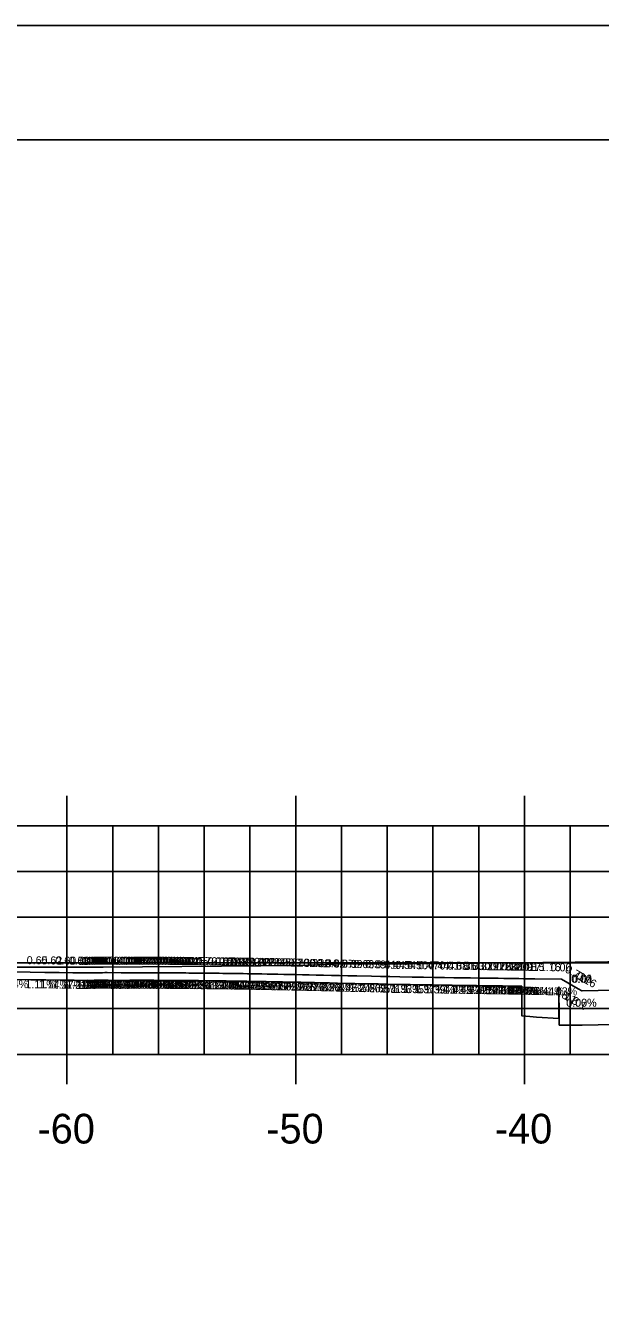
# Model space of a CAD drawing. Extents: x 40011 to 50684, y 49949 to 72236.
# Drawn here: x 41730.2 to 41755.3, y 69139.2 to 69194.6 of the extents above; entities that cross this region are included whole.
import ezdxf

# ---------------------------------------------------------------- set-up
doc = ezdxf.new("R2010")
doc.units = 0
for name, color, linetype in [('1', 7, 'Continuous'), ('10', 7, 'Continuous'), ('41', 7, 'Continuous'), ('51', 7, 'Continuous'), ('53', 7, 'Continuous'), ('55', 7, 'Continuous'), ('57', 7, 'Continuous'), ('58', 7, 'Continuous'), ('59', 7, 'Continuous'), ('60', 7, 'Continuous')]:
    doc.layers.add(name, color=color, linetype=linetype)

msp = doc.modelspace()

# ---------------------------------------------------------------- linework, layer by layer
at = {"layer": '1'}
for p, q in [((41962.978, 69194.597), (41613.588, 69194.597)), ((41961.977, 69189.597), (41631.977, 69189.597))]:
    msp.add_line(p, q, dxfattribs=at)
at = {"layer": '41'}
for points in [[(41613.588, 69194.597), (41962.978, 69194.597), (41962.978, 68974.597), (41613.588, 68974.597)], [(41631.977, 69189.597), (41961.977, 69189.597), (41961.977, 68979.597), (41631.977, 68979.597)]]:
    msp.add_lwpolyline(points, close=True, dxfattribs=at)
at = {"layer": '51'}
for p, q in [((41733.977, 69149.597), (41733.977, 69159.597)), ((41735.977, 69149.597), (41735.977, 69159.597)), ((41737.977, 69149.597), (41737.977, 69159.597)), ((41739.977, 69149.597), (41739.977, 69159.597)), ((41743.977, 69149.597), (41743.977, 69159.597)), ((41745.977, 69149.597), (41745.977, 69159.597)), ((41747.977, 69149.597), (41747.977, 69159.597)), ((41749.977, 69149.597), (41749.977, 69159.597)), ((41753.977, 69149.597), (41753.977, 69159.597)), ((41651.977, 69149.597), (41931.977, 69149.597)), ((41731.977, 69148.297), (41731.977, 69149.597)), ((41741.977, 69148.297), (41741.977, 69149.597)), ((41751.977, 69148.297), (41751.977, 69149.597))]:
    msp.add_line(p, q, dxfattribs=at)
at = {"layer": '53'}
for p, q in [((41651.977, 69157.597), (41931.977, 69157.597)), ((41651.977, 69155.597), (41931.977, 69155.597)), ((41651.977, 69153.597), (41931.977, 69153.597)), ((41651.977, 69151.597), (41931.977, 69151.597))]:
    msp.add_line(p, q, dxfattribs=at)
at = {"layer": '55'}
for p, q in [((41651.977, 69159.597), (41931.977, 69159.597)), ((41731.977, 69149.597), (41731.977, 69159.597)), ((41741.977, 69149.597), (41741.977, 69159.597)), ((41751.977, 69149.597), (41751.977, 69159.597)), ((41651.977, 69149.597), (41931.977, 69149.597))]:
    msp.add_line(p, q, dxfattribs=at)
at = {"layer": '57'}
msp.add_lwpolyline([(41698.334, 69153.465), (41702.739, 69153.489), (41703.272, 69153.487), (41706.359, 69153.506), (41713.08, 69153.417), (41716.369, 69153.398), (41718.162, 69153.413), (41733.561, 69153.402), (41740.451, 69153.466), (41742.56, 69153.498), (41743.633, 69153.542), (41747.068, 69153.548), (41758.48, 69153.677)], dxfattribs=at)
at = {"layer": '58'}
msp.add_lwpolyline([(41728.988, 69152.871), (41730.401, 69152.859), (41731.054, 69152.851), (41731.683, 69152.844), (41732.286, 69152.837), (41732.865, 69152.83), (41732.868, 69152.835), (41732.967, 69152.831), (41733.066, 69152.832), (41733.166, 69152.834), (41733.266, 69152.835), (41733.367, 69152.836), (41733.469, 69152.836), (41733.571, 69152.837), (41733.674, 69152.838), (41733.778, 69152.839), (41734.392, 69152.832), (41734.503, 69152.833), (41734.615, 69152.833), (41734.727, 69152.834), (41734.84, 69152.834), (41734.953, 69152.834), (41735.068, 69152.834), (41735.183, 69152.835), (41735.299, 69152.835), (41735.416, 69152.834), (41735.534, 69152.834), (41735.653, 69152.834), (41735.773, 69152.834), (41735.894, 69152.833), (41736.016, 69152.833), (41736.139, 69152.832), (41736.263, 69152.832), (41736.388, 69152.831), (41736.515, 69152.83), (41736.642, 69152.829), (41736.771, 69152.828), (41736.901, 69152.827), (41737.033, 69152.826), (41737.166, 69152.825), (41737.301, 69152.824), (41737.44, 69152.822), (41737.584, 69152.821), (41737.731, 69152.819), (41738.459, 69152.812), (41738.615, 69152.81), (41738.775, 69152.808), (41738.94, 69152.806), (41739.109, 69152.803), (41739.285, 69152.801), (41739.465, 69152.798), (41739.652, 69152.795), (41739.845, 69152.792), (41740.044, 69152.789), (41740.251, 69152.786), (41740.464, 69152.782), (41740.686, 69152.778), (41740.916, 69152.774), (41741.154, 69152.769), (41741.402, 69152.764), (41741.659, 69152.759), (41741.928, 69152.754), (41742.207, 69152.748), (41742.499, 69152.741), (41742.803, 69152.734), (41743.122, 69152.727), (41743.455, 69152.72), (41743.805, 69152.711), (41744.172, 69152.702), (41744.558, 69152.693), (41744.964, 69152.683), (41745.585, 69152.675), (41745.994, 69152.664), (41746.44, 69152.652), (41746.981, 69152.644), (41747.487, 69152.637), (41747.958, 69152.631), (41748.399, 69152.625), (41748.811, 69152.619), (41749.195, 69152.614), (41749.553, 69152.608), (41749.887, 69152.603), (41750.198, 69152.598), (41750.488, 69152.594), (41750.759, 69152.59), (41751.011, 69152.586), (41751.246, 69152.582), (41751.465, 69152.579), (41751.669, 69152.575), (41751.859, 69152.572), (41751.866, 69151.277), (41752.043, 69151.263), (41752.208, 69151.249), (41752.361, 69151.236), (41752.504, 69151.224), (41753.481, 69151.167), (41753.484, 69152.547), (41753.486, 69152.547), (41753.494, 69151.169), (41753.496, 69150.877), (41754.31, 69150.877), (41754.322, 69150.877), (41754.495, 69150.877), (41754.496, 69150.877), (41758.705, 69150.967)], dxfattribs=at)
at = {"layer": '59'}
msp.add_lwpolyline([(41728.93, 69153.201), (41730.366, 69153.189), (41731.015, 69153.182), (41731.64, 69153.175), (41732.24, 69153.168), (41732.816, 69153.161), (41732.916, 69153.162), (41733.017, 69153.164), (41733.119, 69153.165), (41733.221, 69153.166), (41733.323, 69153.167), (41733.427, 69153.168), (41733.53, 69153.168), (41733.635, 69153.169), (41733.74, 69153.17), (41734.352, 69153.163), (41734.465, 69153.164), (41734.578, 69153.164), (41734.692, 69153.165), (41734.806, 69153.165), (41734.922, 69153.165), (41735.038, 69153.165), (41735.155, 69153.166), (41735.273, 69153.166), (41735.392, 69153.165), (41735.512, 69153.165), (41735.632, 69153.165), (41735.754, 69153.165), (41735.877, 69153.164), (41736.001, 69153.164), (41736.126, 69153.163), (41736.252, 69153.163), (41736.379, 69153.162), (41736.507, 69153.161), (41736.637, 69153.16), (41736.768, 69153.159), (41736.9, 69153.158), (41737.034, 69153.157), (41737.169, 69153.156), (41737.306, 69153.154), (41737.448, 69153.153), (41737.594, 69153.151), (41737.744, 69153.15), (41738.467, 69153.143), (41738.625, 69153.141), (41738.788, 69153.139), (41738.955, 69153.137), (41739.127, 69153.134), (41739.305, 69153.132), (41739.489, 69153.129), (41739.678, 69153.126), (41739.874, 69153.123), (41740.076, 69153.12), (41740.286, 69153.117), (41740.502, 69153.113), (41740.727, 69153.109), (41740.96, 69153.105), (41741.202, 69153.1), (41741.453, 69153.095), (41741.715, 69153.09), (41741.987, 69153.084), (41742.271, 69153.078), (41742.566, 69153.072), (41742.875, 69153.065), (41743.198, 69153.058), (41743.537, 69153.05), (41743.891, 69153.042), (41744.263, 69153.033), (41744.654, 69153.023), (41745.287, 69153.015), (41745.682, 69153.005), (41746.096, 69152.994), (41746.532, 69152.982), (41747.068, 69152.975), (41747.569, 69152.968), (41748.038, 69152.962), (41748.476, 69152.956), (41748.886, 69152.95), (41749.268, 69152.945), (41749.625, 69152.939), (41749.957, 69152.935), (41750.268, 69152.93), (41750.558, 69152.926), (41750.828, 69152.921), (41751.08, 69152.917), (41751.315, 69152.914), (41751.534, 69152.91), (41751.738, 69152.907), (41751.929, 69152.904), (41751.94, 69152.904), (41752.117, 69152.901), (41752.283, 69152.898), (41752.437, 69152.895), (41753.595, 69152.878), (41753.596, 69152.878), (41754.327, 69152.466), (41754.483, 69152.378), (41754.495, 69152.378), (41754.496, 69152.378), (41758.705, 69152.468)], dxfattribs=at)
at = {"layer": '60'}
for p, q in [((41731.977, 69160.897), (41731.977, 69159.597)), ((41741.977, 69160.897), (41741.977, 69159.597)), ((41751.977, 69160.897), (41751.977, 69159.597))]:
    msp.add_line(p, q, dxfattribs=at)

# ---------------------------------------------------------------- texts
at = {"layer": '10'}
for s, rotation, p in [('0.65', 359.3645, (41730.215, 69153.541)), ('0.62', 359.3467, (41730.856, 69153.534)), ('0.60', 359.3283, (41731.465, 69153.527)), ('0.58', 359.3094, (41732.054, 69153.52)), ('0.10', 0.7491, (41732.438, 69153.506)), ('0.10', 0.6963, (41732.539, 69153.508)), ('0.10', 0.6443, (41732.64, 69153.509)), ('0.10', 0.5932, (41732.742, 69153.511)), ('0.10', 0.5429, (41732.845, 69153.512)), ('0.10', 0.4934, (41732.948, 69153.514)), ('0.10', 0.4448, (41733.052, 69153.515)), ('0.10', 0.3969, (41733.157, 69153.516)), ('0.11', 0.3499, (41733.315, 69153.517)), ('0.61', 359.3864, (41733.624, 69153.521)), ('0.11', 0.2959, (41734.036, 69153.512)), ('0.11', 0.252, (41734.149, 69153.512)), ('0.11', 0.2087, (41734.263, 69153.513)), ('0.11', 0.1661, (41734.377, 69153.514)), ('0.12', 0.1242, (41734.443, 69153.514)), ('0.12', 0.0828, (41734.559, 69153.515)), ('0.12', 0.0422, (41734.676, 69153.515)), ('0.12', 0.0021, (41734.794, 69153.516)), ('0.12', 359.9627, (41734.912, 69153.516)), ('0.12', 359.924, (41735.032, 69153.516)), ('0.12', 359.8858, (41735.152, 69153.516)), ('0.12', 359.8483, (41735.274, 69153.516)), ('0.12', 359.8114, (41735.396, 69153.516)), ('0.12', 359.7751, (41735.52, 69153.516)), ('0.12', 359.7394, (41735.645, 69153.516)), ('0.13', 359.7043, (41735.767, 69153.515)), ('0.13', 359.6698, (41735.894, 69153.515)), ('0.13', 359.6359, (41736.022, 69153.514)), ('0.13', 359.6026, (41736.151, 69153.514)), ('0.13', 359.5698, (41736.282, 69153.513)), ('0.13', 359.5376, (41736.413, 69153.512)), ('0.13', 359.506, (41736.547, 69153.511)), ('0.13', 359.4749, (41736.681, 69153.51)), ('0.14', 359.4443, (41736.817, 69153.509)), ('0.14', 359.4138, (41736.957, 69153.508)), ('0.15', 359.3833, (41737.101, 69153.507)), ('0.15', 359.3529, (41737.249, 69153.505)), ('0.72', 359.4593, (41737.636, 69153.501)), ('0.16', 359.3192, (41738.127, 69153.497)), ('0.16', 359.288, (41738.287, 69153.495)), ('0.17', 359.2567, (41738.454, 69153.493)), ('0.17', 359.2255, (41738.624, 69153.491)), ('0.18', 359.1943, (41738.798, 69153.489)), ('0.18', 359.1631, (41738.979, 69153.487)), ('0.19', 359.1319, (41739.165, 69153.484)), ('0.20', 359.1008, (41739.305, 69153.482)), ('0.20', 359.0698, (41739.504, 69153.479)), ('0.21', 359.0388, (41739.763, 69153.475)), ('0.22', 359.0079, (41739.927, 69153.473)), ('0.22', 358.9771, (41740.148, 69153.469)), ('0.23', 358.9464, (41740.374, 69153.465)), ('0.24', 358.9159, (41740.611, 69153.461)), ('0.25', 358.8854, (41740.858, 69153.457)), ('0.26', 358.8552, (41741.115, 69153.452)), ('0.27', 358.825, (41741.383, 69153.447)), ('0.28', 358.7951, (41741.66, 69153.441)), ('0.30', 358.7653, (41741.948, 69153.435)), ('0.31', 358.7358, (41742.303, 69153.428)), ('0.32', 358.7065, (41742.57, 69153.422)), ('0.34', 358.6774, (41742.897, 69153.415)), ('0.35', 358.6486, (41743.244, 69153.407)), ('0.37', 358.6201, (41743.609, 69153.399)), ('0.39', 358.5918, (41743.989, 69153.39)), ('0.63', 359.2921, (41744.496, 69153.375)), ('0.39', 358.5108, (41745.015, 69153.372)), ('0.41', 358.48, (41745.471, 69153.361)), ('0.44', 358.4495, (41745.843, 69153.351)), ('0.54', 359.2391, (41746.326, 69153.335)), ('0.50', 359.2283, (41746.845, 69153.328)), ('0.47', 359.2174, (41747.33, 69153.322)), ('0.44', 359.2062, (41747.781, 69153.316)), ('0.41', 359.1948, (41748.258, 69153.309)), ('0.38', 359.183, (41748.603, 69153.304)), ('0.36', 359.171, (41748.973, 69153.299)), ('0.33', 359.1586, (41749.318, 69153.294)), ('0.31', 359.1458, (41749.692, 69153.289)), ('0.29', 359.1326, (41749.942, 69153.285)), ('0.27', 359.119, (41750.224, 69153.281)), ('0.25', 359.105, (41750.483, 69153.277)), ('0.23', 359.0904, (41750.727, 69153.273)), ('0.22', 359.0753, (41750.957, 69153.27)), ('0.20', 359.0596, (41751.166, 69153.266)), ('0.19', 359.0433, (41751.416, 69153.262)), ('0.01', 360, (41751.509, 69153.254)), ('0.18', 359.0268, (41751.611, 69153.259)), ('0.17', 359.0091, (41751.785, 69153.256)), ('0.15', 358.9907, (41751.942, 69153.254)), ('1.16', 359.1772, (41752.651, 69153.242)), ('0.00', 359.4124, (41753.121, 69153.233)), ('0.73', 330.5468, (41753.719, 69153.211)), ('0.00', 360, (41754.018, 69152.728)), ('0.01', 360, (41754.064, 69152.728)), ('0.16', 330.7156, (41754.207, 69152.934)), ('0.84%', 359.5204, (41728.952, 69152.501)), ('1.11%', 359.3645, (41730.158, 69152.492)), ('1.14%', 359.3467, (41730.738, 69152.485)), ('1.17%', 359.3283, (41731.354, 69152.478)), ('1.21%', 359.3094, (41731.942, 69152.471)), ('-1.31%', 0.7491, (41732.212, 69152.453)), ('-1.22%', 0.6963, (41732.261, 69152.454)), ('-1.12%', 0.6443, (41732.414, 69152.457)), ('-1.04%', 0.5932, (41732.457, 69152.458)), ('-0.95%', 0.5429, (41732.505, 69152.459)), ('-0.86%', 0.4934, (41732.609, 69152.461)), ('-0.78%', 0.4448, (41732.714, 69152.462)), ('-0.69%', 0.3969, (41732.814, 69152.463)), ('-0.61%', 0.3499, (41732.974, 69152.465)), ('1.07%', 359.3864, (41733.407, 69152.473)), ('-0.52%', 0.2959, (41733.641, 69152.46)), ('-0.44%', 0.252, (41733.747, 69152.461)), ('-0.36%', 0.2087, (41733.864, 69152.462)), ('-0.29%', 0.1661, (41733.979, 69152.463)), ('-0.22%', 0.1242, (41734.097, 69152.464)), ('-0.14%', 0.0828, (41734.261, 69152.464)), ('-0.07%', 0.0422, (41734.327, 69152.465)), ('-0.00%', 0.0021, (41734.443, 69152.466)), ('0.07%', 359.9627, (41734.646, 69152.466)), ('0.13%', 359.924, (41734.817, 69152.466)), ('0.20%', 359.8858, (41734.884, 69152.467)), ('0.26%', 359.8483, (41735.004, 69152.467)), ('0.33%', 359.8114, (41735.124, 69152.467)), ('0.39%', 359.7751, (41735.246, 69152.467)), ('0.45%', 359.7394, (41735.369, 69152.467)), ('0.52%', 359.7043, (41735.498, 69152.467)), ('0.58%', 359.6698, (41735.624, 69152.466)), ('0.64%', 359.6359, (41735.747, 69152.466)), ('0.69%', 359.6026, (41735.877, 69152.465)), ('0.75%', 359.5698, (41736.01, 69152.465)), ('0.81%', 359.5376, (41736.196, 69152.464)), ('0.86%', 359.506, (41736.273, 69152.464)), ('0.92%', 359.4749, (41736.407, 69152.463)), ('0.97%', 359.4443, (41736.543, 69152.462)), ('1.02%', 359.4138, (41736.738, 69152.46)), ('1.08%', 359.3833, (41736.88, 69152.459)), ('1.13%', 359.3529, (41737.081, 69152.457)), ('0.94%', 359.4593, (41737.407, 69152.453)), ('1.19%', 359.3192, (41737.957, 69152.449)), ('1.24%', 359.288, (41738.063, 69152.448)), ('1.30%', 359.2567, (41738.228, 69152.446)), ('1.35%', 359.2255, (41738.397, 69152.444)), ('1.41%', 359.1943, (41738.625, 69152.442)), ('1.46%', 359.1631, (41738.749, 69152.44)), ('1.52%', 359.1319, (41738.94, 69152.438)), ('1.57%', 359.1008, (41739.132, 69152.435)), ('1.62%', 359.0698, (41739.33, 69152.432)), ('1.68%', 359.0388, (41739.535, 69152.429)), ('1.73%', 359.0079, (41739.749, 69152.426)), ('1.79%', 358.9771, (41739.969, 69152.422)), ('1.84%', 358.9464, (41740.195, 69152.418)), ('1.89%', 358.9159, (41740.434, 69152.414)), ('1.95%', 358.8854, (41740.679, 69152.41)), ('2.00%', 358.8552, (41740.884, 69152.406)), ('2.05%', 358.825, (41741.15, 69152.401)), ('2.10%', 358.7951, (41741.482, 69152.395)), ('2.16%', 358.7653, (41741.77, 69152.389)), ('2.21%', 358.7358, (41742.075, 69152.383)), ('2.26%', 358.7065, (41742.335, 69152.377)), ('2.31%', 358.6774, (41742.719, 69152.369)), ('2.36%', 358.6486, (41743.009, 69152.362)), ('2.41%', 358.6201, (41743.425, 69152.353)), ('2.46%', 358.5918, (41743.751, 69152.345)), ('1.24%', 359.2921, (41744.327, 69152.327)), ('2.60%', 358.5108, (41744.779, 69152.328)), ('2.65%', 358.48, (41745.182, 69152.318)), ('2.71%', 358.4495, (41745.664, 69152.305)), ('1.33%', 359.2391, (41746.156, 69152.287)), ('1.35%', 359.2283, (41746.675, 69152.28)), ('1.37%', 359.2174, (41747.161, 69152.274)), ('1.39%', 359.2062, (41747.612, 69152.268)), ('1.41%', 359.1948, (41748.089, 69152.261)), ('1.43%', 359.183, (41748.43, 69152.257)), ('1.45%', 359.171, (41748.799, 69152.251)), ('1.47%', 359.1586, (41749.146, 69152.246)), ('1.49%', 359.1458, (41749.465, 69152.242)), ('1.51%', 359.1326, (41749.823, 69152.237)), ('1.54%', 359.119, (41750.046, 69152.233)), ('1.56%', 359.105, (41750.308, 69152.229)), ('1.59%', 359.0904, (41750.551, 69152.226)), ('1.61%', 359.0753, (41750.833, 69152.221)), ('1.64%', 359.0596, (41750.987, 69152.219)), ('1.67%', 359.0433, (41751.188, 69152.216)), ('0.00%', 360, (41751.247, 69152.204)), ('1.70%', 359.0268, (41751.385, 69152.213)), ('1.73%', 359.0091, (41751.555, 69152.21)), ('1.76%', 358.9907, (41751.714, 69152.208)), ('1.44%', 359.1772, (41752.367, 69152.196)), ('1.03%', 359.4124, (41752.954, 69152.185)), ('1.8:1', 330.5468, (41753.225, 69152.284)), ('1.8:1', 330.7156, (41753.67, 69152.032)), ('0.00%', 360, (41753.801, 69151.678)), ('0.00%', 360, (41753.808, 69151.678))]:
    msp.add_text(s, height=0.35, rotation=rotation, dxfattribs=at).set_placement(p)
at = {"layer": '51'}
for s, p in [('-60', (41730.686, 69145.697)), ('-50', (41740.689, 69145.697)), ('-40', (41750.68, 69145.697))]:
    msp.add_text(s, height=1.3, dxfattribs=at).set_placement(p)

doc.saveas('drawing.dxf')
